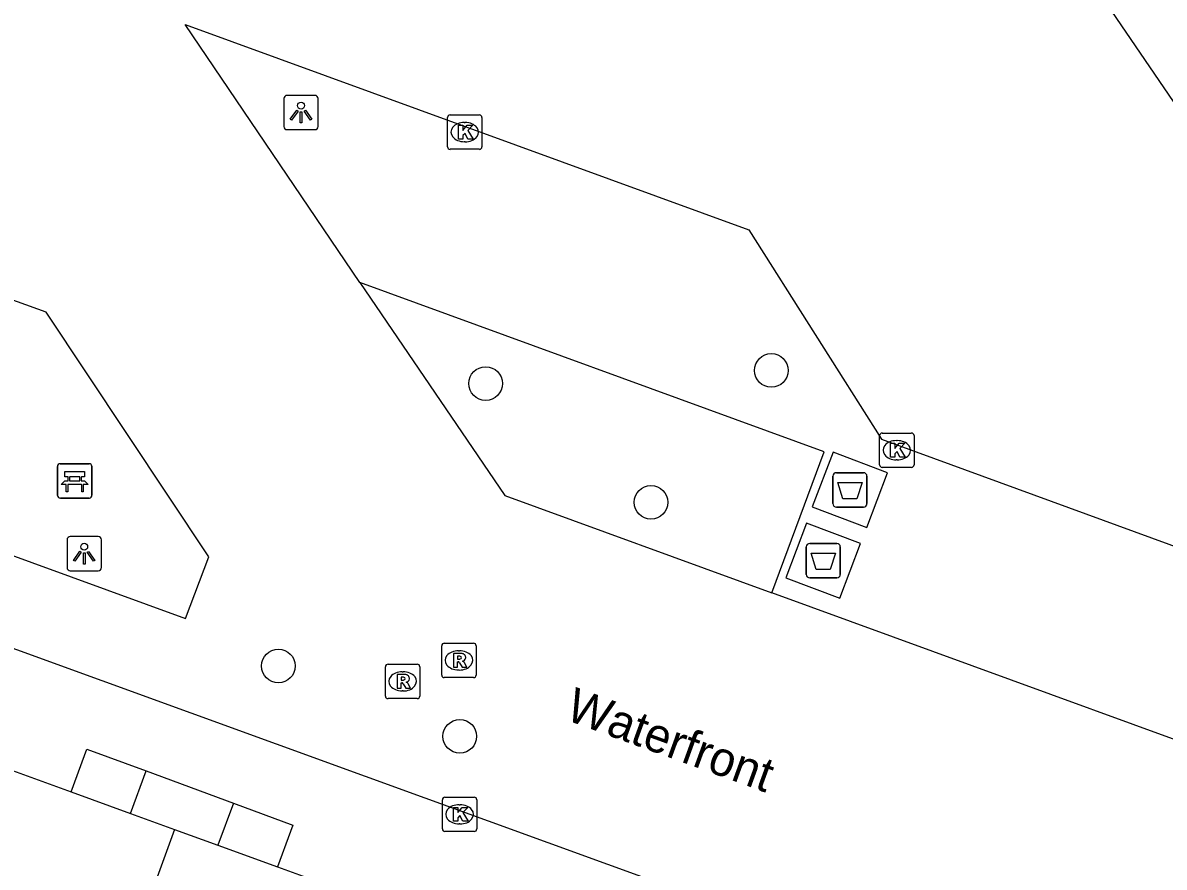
# Model space of a CAD drawing. Extents: x 155275 to 156263, y 382654 to 383635.
# Drawn here: x 156168.18 to 156201.35, y 383160.8 to 383185.34 of the extents above; entities that cross this region are included whole.
import ezdxf

# ---------------------------------------------------------------- set-up
doc = ezdxf.new("R2010")
doc.units = 0
for name, color, linetype in [('IMGEO_Afval_apart_plaats', 7, 'Continuous'), ('IMGEO_Bank', 7, 'Continuous'), ('IMGEO_Boom', 7, 'Continuous'), ('IMGEO_Kolk', 7, 'Continuous'), ('IMGEO_Lichtpunt', 7, 'Continuous'), ('IMGEO_Openbare_ruimte_label', 7, 'Continuous'), ('IMGEO_Pand', 7, 'Continuous'), ('IMGEO_Parkeervlak_open', 7, 'Continuous'), ('IMGEO_Rijbaan_lokaal_open', 7, 'Continuous'), ('IMGEO_Rioolput', 7, 'Continuous'), ('IMGEO_Voetpad_gesloten', 7, 'Continuous'), ('IMGEO_Voetpad_open', 7, 'Continuous')]:
    doc.layers.add(name, color=color, linetype=linetype)

msp = doc.modelspace()

# ---------------------------------------------------------------- linework, layer by layer
at = {"layer": 'IMGEO_Afval_apart_plaats'}
for p, q in [((156191.724, 383171.367), (156191.724, 383172.167)), ((156191.724, 383172.167), (156191.724, 383171.367)), ((156191.824, 383172.267), (156192.614, 383172.267)), ((156192.614, 383172.267), (156191.824, 383172.267)), ((156192.714, 383172.167), (156192.714, 383171.367)), ((156192.714, 383171.367), (156192.714, 383172.167)), ((156192.614, 383171.267), (156191.824, 383171.267)), ((156191.824, 383171.267), (156192.614, 383171.267)), ((156190.949, 383169.31), (156190.949, 383170.11)), ((156190.949, 383170.11), (156190.949, 383169.31)), ((156191.049, 383170.21), (156191.839, 383170.21)), ((156191.839, 383170.21), (156191.049, 383170.21)), ((156191.939, 383170.11), (156191.939, 383169.31)), ((156191.939, 383169.31), (156191.939, 383170.11)), ((156191.839, 383169.21), (156191.049, 383169.21)), ((156191.049, 383169.21), (156191.839, 383169.21))]:
    msp.add_line(p, q, dxfattribs=at)
for points in [[(156191.867, 383171.981), (156192.571, 383171.981), (156192.422, 383171.511), (156192.016, 383171.511), (156191.867, 383171.981)], [(156191.092, 383169.924), (156191.796, 383169.924), (156191.647, 383169.454), (156191.241, 383169.454), (156191.092, 383169.924)]]:
    msp.add_lwpolyline(points, dxfattribs=at)
for centre, start, end in [((156191.824, 383172.167), 90, 180), ((156191.824, 383172.167), 90, 180), ((156192.614, 383172.167), 0, 90), ((156192.614, 383172.167), 360, 90), ((156191.824, 383171.367), 180, 270), ((156191.824, 383171.367), 180, 270), ((156192.614, 383171.367), 270, 0), ((156192.614, 383171.367), 270, 0), ((156191.049, 383170.11), 90, 180), ((156191.049, 383170.11), 90, 180), ((156191.839, 383170.11), 0, 90), ((156191.839, 383170.11), 360, 90), ((156191.049, 383169.31), 180, 270), ((156191.049, 383169.31), 180, 270), ((156191.839, 383169.31), 270, 0), ((156191.839, 383169.31), 270, 0)]:
    msp.add_arc(centre, 0.1, start, end, dxfattribs=at)
at = {"layer": 'IMGEO_Bank'}
for p, q in [((156169.187, 383171.602), (156169.187, 383172.443)), ((156169.187, 383172.443), (156169.187, 383171.602)), ((156169.262, 383172.527), (156170.103, 383172.527)), ((156170.103, 383172.527), (156169.262, 383172.527)), ((156170.187, 383172.452), (156170.187, 383171.611)), ((156170.187, 383171.611), (156170.187, 383172.452)), ((156169.496, 383172.033), (156169.496, 383172.139)), ((156169.54, 383172.139), (156169.54, 383172.033)), ((156169.828, 383172.145), (156169.546, 383172.145)), ((156169.546, 383172.027), (156169.828, 383172.027)), ((156169.834, 383172.033), (156169.834, 383172.139)), ((156169.878, 383172.139), (156169.878, 383172.033)), ((156169.884, 383171.925), (156169.491, 383171.925)), ((156170.112, 383171.527), (156169.271, 383171.527)), ((156169.271, 383171.527), (156170.112, 383171.527))]:
    msp.add_line(p, q, dxfattribs=at)
for points in [[(156169.434, 383171.925), (156169.292, 383171.925), (156169.404, 383172.027), (156169.49, 383172.027)], [(156169.49, 383172.145), (156169.404, 383172.145), (156169.404, 383172.306), (156169.967, 383172.306), (156169.967, 383172.145), (156169.884, 383172.145)], [(156169.884, 383172.027), (156169.967, 383172.027), (156170.079, 383171.925), (156169.94, 383171.925)], [(156169.484, 383171.918), (156169.484, 383171.711), (156169.441, 383171.711), (156169.441, 383171.918)], [(156169.934, 383171.918), (156169.934, 383171.711), (156169.89, 383171.711), (156169.89, 383171.918)]]:
    msp.add_lwpolyline(points, dxfattribs=at)
for centre, radius, start, end in [((156169.265, 383172.449), 0.0779, 92.4484, 184.2845), ((156169.265, 383172.449), 0.0779, 92.4484, 184.2845), ((156170.109, 383172.449), 0.0779, 2.4484, 94.2845), ((156170.109, 383172.449), 0.0779, 2.4484, 94.2845), ((156169.489, 383172.138), 0.00671, 2.8957, 87.1043), ((156169.489, 383172.034), 0.00671, 272.8957, 357.1043), ((156169.546, 383172.138), 0.00671, 92.8957, 177.1043), ((156169.546, 383172.034), 0.00671, 182.8957, 267.1043), ((156169.828, 383172.138), 0.00671, 2.8957, 87.1043), ((156169.828, 383172.034), 0.00671, 272.8957, 357.1043), ((156169.885, 383172.138), 0.00671, 92.8957, 177.1043), ((156169.885, 383172.034), 0.00671, 182.8957, 267.1043), ((156169.434, 383171.918), 0.00671, 2.8957, 87.1043), ((156169.491, 383171.918), 0.00671, 92.8957, 177.1043), ((156169.883, 383171.918), 0.00671, 2.8957, 87.1043), ((156169.94, 383171.918), 0.00671, 92.8957, 177.1043), ((156169.265, 383171.605), 0.0779, 182.4484, 274.2845), ((156169.265, 383171.605), 0.0779, 182.4484, 274.2845), ((156170.109, 383171.605), 0.0779, 272.4484, 4.2845), ((156170.109, 383171.605), 0.0779, 272.4484, 4.2845)]:
    msp.add_arc(centre, radius, start, end, dxfattribs=at)
at = {"layer": 'IMGEO_Boom'}
for centre in [(156189.935, 383175.238), (156181.63, 383174.858), (156186.436, 383171.405), (156175.607, 383166.649), (156180.88, 383164.604)]:
    msp.add_circle(centre, 0.489, dxfattribs=at)
at = {"layer": 'IMGEO_Kolk'}
for p, q in [((156180.598, 383182.666), (156181.45, 383182.666)), ((156180.523, 383181.74), (156180.523, 383182.592)), ((156181.011, 383182.446), (156181.036, 383182.446)), ((156181.524, 383182.592), (156181.524, 383181.74)), ((156181.45, 383181.666), (156180.598, 383181.666)), ((156181.034, 383181.886), (156181.009, 383181.886)), ((156193.08, 383172.494), (156193.08, 383173.346)), ((156193.155, 383173.42), (156194.007, 383173.42)), ((156194.081, 383173.346), (156194.081, 383172.494)), ((156193.568, 383173.2), (156193.593, 383173.2)), ((156194.007, 383172.42), (156193.155, 383172.42)), ((156193.591, 383172.64), (156193.566, 383172.64)), ((156180.374, 383161.91), (156180.374, 383162.762)), ((156180.449, 383162.836), (156181.301, 383162.836)), ((156181.375, 383162.762), (156181.375, 383161.91)), ((156180.862, 383162.616), (156180.887, 383162.616)), ((156181.301, 383161.836), (156180.449, 383161.836)), ((156180.885, 383162.056), (156180.86, 383162.056))]:
    msp.add_line(p, q, dxfattribs=at)
for points in [[(156180.598, 383182.666), (156181.45, 383182.666)], [(156180.523, 383181.74), (156180.523, 383182.592)], [(156180.844, 383182.366), (156180.967, 383182.366), (156180.967, 383182.215), (156181.097, 383182.366), (156181.261, 383182.366), (156181.115, 383182.215), (156181.268, 383181.966), (156181.116, 383181.966), (156181.031, 383182.13), (156180.967, 383182.063), (156180.967, 383181.966), (156180.844, 383181.966), (156180.844, 383182.366)], [(156181.524, 383182.592), (156181.524, 383181.74)], [(156181.45, 383181.666), (156180.598, 383181.666)], [(156193.08, 383172.494), (156193.08, 383173.346)], [(156193.155, 383173.42), (156194.007, 383173.42)], [(156194.081, 383173.346), (156194.081, 383172.494)], [(156193.401, 383173.12), (156193.524, 383173.12), (156193.524, 383172.969), (156193.654, 383173.12), (156193.818, 383173.12), (156193.672, 383172.969), (156193.825, 383172.72), (156193.673, 383172.72), (156193.588, 383172.884), (156193.524, 383172.817), (156193.524, 383172.72), (156193.401, 383172.72), (156193.401, 383173.12)], [(156194.007, 383172.42), (156193.155, 383172.42)], [(156180.374, 383161.91), (156180.374, 383162.762)], [(156180.449, 383162.836), (156181.301, 383162.836)], [(156181.375, 383162.762), (156181.375, 383161.91)], [(156180.695, 383162.536), (156180.818, 383162.536), (156180.818, 383162.385), (156180.948, 383162.536), (156181.112, 383162.536), (156180.966, 383162.385), (156181.119, 383162.136), (156180.967, 383162.136), (156180.882, 383162.3), (156180.818, 383162.233), (156180.818, 383162.136), (156180.695, 383162.136), (156180.695, 383162.536)], [(156181.301, 383161.836), (156180.449, 383161.836)]]:
    msp.add_lwpolyline(points, dxfattribs=at)
for centre, start, end in [((156180.6, 383182.59), 91.552, 178.448), ((156180.6, 383182.59), 91.552, 178.448), ((156181.448, 383182.59), 1.552, 88.448), ((156181.448, 383182.59), 1.552, 88.448), ((156180.6, 383181.742), 181.552, 268.448), ((156180.6, 383181.742), 181.552, 268.448), ((156181.448, 383181.742), 271.552, 358.448), ((156181.448, 383181.742), 271.552, 358.448), ((156193.157, 383173.344), 91.552, 178.448), ((156193.157, 383173.344), 91.552, 178.448), ((156194.005, 383173.344), 1.552, 88.448), ((156194.005, 383173.344), 1.552, 88.448), ((156193.157, 383172.496), 181.552, 268.448), ((156193.157, 383172.496), 181.552, 268.448), ((156194.005, 383172.496), 271.552, 358.448), ((156194.005, 383172.496), 271.552, 358.448), ((156180.451, 383162.76), 91.552, 178.448), ((156180.451, 383162.76), 91.552, 178.448), ((156181.299, 383162.76), 1.552, 88.448), ((156181.299, 383162.76), 1.552, 88.448), ((156180.451, 383161.912), 181.552, 268.448), ((156180.451, 383161.912), 181.552, 268.448), ((156181.299, 383161.912), 271.552, 358.448), ((156181.299, 383161.912), 271.552, 358.448)]:
    msp.add_arc(centre, 0.0765, start, end, dxfattribs=at)
for centre, major_axis, ratio, start_param, end_param in [((156181.01, 383182.166), (-0.387, 0.002), 0.722429, 4.712389, 7.853982), ((156181.035, 383182.166), (-0.39, 0.002), 0.717154, 1.570796, 4.712389), ((156193.567, 383172.92), (-0.387, 0.002), 0.722429, 4.712389, 7.853982), ((156193.592, 383172.92), (-0.39, 0.002), 0.717154, 1.570796, 4.712389), ((156180.861, 383162.336), (-0.387, 0.002), 0.722429, 4.712389, 7.853982), ((156180.886, 383162.336), (-0.39, 0.002), 0.717154, 1.570796, 4.712389)]:
    msp.add_ellipse(centre, major_axis=major_axis, ratio=ratio, start_param=start_param, end_param=end_param, dxfattribs=at)
at = {"layer": 'IMGEO_Lichtpunt'}
for p, q in [((156175.767, 383183.139), (156175.767, 383182.332)), ((156175.767, 383183.139), (156175.767, 383182.332)), ((156176.669, 383183.234), (156175.861, 383183.234)), ((156176.669, 383183.234), (156175.861, 383183.234)), ((156176.763, 383182.332), (156176.763, 383183.139)), ((156176.763, 383182.332), (156176.763, 383183.139)), ((156175.861, 383182.238), (156176.669, 383182.238)), ((156175.861, 383182.238), (156176.669, 383182.238)), ((156170.367, 383170.412), (156169.559, 383170.412)), ((156170.367, 383170.412), (156169.559, 383170.412)), ((156169.465, 383170.317), (156169.465, 383169.51)), ((156169.465, 383170.317), (156169.465, 383169.51)), ((156170.461, 383169.51), (156170.461, 383170.317)), ((156170.461, 383169.51), (156170.461, 383170.317)), ((156169.559, 383169.416), (156170.367, 383169.416)), ((156169.559, 383169.416), (156170.367, 383169.416))]:
    msp.add_line(p, q, dxfattribs=at)
for points in [[(156176.141, 383182.803), (156176.18, 383182.775), (156175.992, 383182.513), (156175.954, 383182.54), (156176.141, 383182.803)], [(156176.243, 383182.755), (156176.29, 383182.755), (156176.29, 383182.433), (156176.243, 383182.433), (156176.243, 383182.755)], [(156176.353, 383182.775), (156176.391, 383182.802), (156176.578, 383182.54), (156176.539, 383182.512), (156176.353, 383182.775)], [(156169.839, 383169.981), (156169.878, 383169.953), (156169.69, 383169.691), (156169.652, 383169.718), (156169.839, 383169.981)], [(156169.941, 383169.933), (156169.988, 383169.933), (156169.988, 383169.611), (156169.941, 383169.611), (156169.941, 383169.933)], [(156170.051, 383169.953), (156170.089, 383169.98), (156170.276, 383169.718), (156170.237, 383169.69), (156170.051, 383169.953)]]:
    msp.add_lwpolyline(points, dxfattribs=at)
for centre in [(156176.266, 383182.937), (156169.964, 383170.115)]:
    msp.add_circle(centre, 0.0994, dxfattribs=at)
for centre, start, end in [((156175.861, 383183.139), 90, 180), ((156175.861, 383183.139), 90, 180), ((156176.669, 383183.139), 0, 90), ((156176.669, 383183.139), 0, 90), ((156175.861, 383182.332), 180, 270), ((156175.861, 383182.332), 180, 270), ((156176.669, 383182.332), 270, 0), ((156176.669, 383182.332), 270, 360), ((156169.559, 383170.317), 90, 180), ((156169.559, 383170.317), 90, 180), ((156170.367, 383170.317), 0, 90), ((156170.367, 383170.317), 0, 90), ((156169.559, 383169.51), 180, 270), ((156169.559, 383169.51), 180, 270), ((156170.367, 383169.51), 270, 0), ((156170.367, 383169.51), 270, 360)]:
    msp.add_arc(centre, 0.0946, start, end, dxfattribs=at)
at = {"layer": 'IMGEO_Pand'}
for points in [[(156167.878, 383163.608), (156169.58, 383162.989)], [(156169.58, 383162.989), (156171.307, 383162.361)], [(156171.307, 383162.361), (156172.584, 383161.897)], [(156172.584, 383161.897), (156168.48, 383150.606)], [(156172.584, 383161.897), (156173.848, 383161.437)], [(156173.848, 383161.437), (156175.577, 383160.809)], [(156175.577, 383160.809), (156177.289, 383160.186)]]:
    msp.add_lwpolyline(points, dxfattribs=at)
at = {"layer": 'IMGEO_Parkeervlak_open'}
msp.add_lwpolyline([(156189.951, 383168.77), (156191.47, 383172.877), (156177.975, 383177.794)], dxfattribs=at)
at = {"layer": 'IMGEO_Rijbaan_lokaal_open'}
for points in [[(156204.033, 383205.238), (156228.866, 383168.866), (156217.035, 383149.311), (156178.139, 383163.436), (156137.485, 383178.2), (156135.964, 383174.027), (156111.188, 383183.073), (156116.725, 383192.583), (156120.763, 383193.233), (156122.533, 383182.684), (156123.046, 383179.545), (156162.764, 383186.229), (156181.178, 383198.778)], [(156218.523, 383177.698), (156223.531, 383170.262), (156206.045, 383176.584), (156192.657, 383196.197), (156197.005, 383199.194), (156204.882, 383187.644)], [(156177.975, 383177.794), (156172.894, 383185.299), (156189.276, 383179.323), (156193.135, 383173.242), (156210.341, 383166.954)], [(156140.275, 383179.918), (156172.906, 383168.03), (156173.587, 383169.82), (156168.861, 383176.933), (156154.368, 383182.152), (156140.275, 383179.918)], [(156177.975, 383177.794), (156182.185, 383171.604), (156189.951, 383168.77)], [(156208.558, 383161.988), (156189.951, 383168.77)]]:
    msp.add_lwpolyline(points, dxfattribs=at)
at = {"layer": 'IMGEO_Rioolput'}
for p, q in [((156180.355, 383166.385), (156180.355, 383167.237)), ((156180.43, 383167.311), (156181.282, 383167.311)), ((156180.843, 383167.091), (156180.868, 383167.091)), ((156181.356, 383167.237), (156181.356, 383166.385)), ((156178.718, 383165.775), (156178.718, 383166.627)), ((156178.793, 383166.701), (156179.645, 383166.701)), ((156179.206, 383166.481), (156179.231, 383166.481)), ((156179.719, 383166.627), (156179.719, 383165.775)), ((156180.866, 383166.531), (156180.841, 383166.531)), ((156181.282, 383166.311), (156180.43, 383166.311)), ((156179.229, 383165.921), (156179.204, 383165.921)), ((156179.645, 383165.701), (156178.793, 383165.701))]:
    msp.add_line(p, q, dxfattribs=at)
for points in [[(156180.355, 383166.385), (156180.355, 383167.237)], [(156180.43, 383167.311), (156181.282, 383167.311)], [(156181.356, 383167.237), (156181.356, 383166.385)], [(156180.944, 383167.009), (156180.692, 383167.011), (156180.692, 383166.611)], [(156180.692, 383166.611), (156180.816, 383166.611), (156180.816, 383166.773), (156180.827, 383166.773)], [(156180.87, 383166.93), (156180.816, 383166.93), (156180.816, 383166.849)], [(156180.816, 383166.849), (156180.868, 383166.849)], [(156180.874, 383166.744), (156180.945, 383166.611), (156181.085, 383166.611), (156181.02, 383166.737)], [(156178.718, 383165.775), (156178.718, 383166.627)], [(156178.793, 383166.701), (156179.645, 383166.701)], [(156179.307, 383166.399), (156179.055, 383166.401), (156179.055, 383166.001)], [(156179.719, 383166.627), (156179.719, 383165.775)], [(156179.055, 383166.001), (156179.179, 383166.001), (156179.179, 383166.163), (156179.19, 383166.163)], [(156179.233, 383166.32), (156179.179, 383166.32), (156179.179, 383166.239)], [(156179.179, 383166.239), (156179.231, 383166.239)], [(156179.237, 383166.134), (156179.308, 383166.001), (156179.448, 383166.001), (156179.383, 383166.127)], [(156181.282, 383166.311), (156180.43, 383166.311)], [(156179.645, 383165.701), (156178.793, 383165.701)]]:
    msp.add_lwpolyline(points, dxfattribs=at)
for centre, radius, start, end in [((156180.432, 383167.235), 0.0765, 91.552, 178.448), ((156180.432, 383167.235), 0.0765, 91.552, 178.448), ((156181.28, 383167.235), 0.0765, 1.552, 88.448), ((156181.28, 383167.235), 0.0765, 1.552, 88.448), ((156180.826, 383166.72), 0.0533, 26.0293, 88.6989), ((156180.852, 383167.038), 0.19, 274.7715, 282.9687), ((156180.876, 383166.834), 0.0964, 77.0061, 93.1865), ((156180.89, 383166.891), 0.0378, 276.6634, 79.6772), ((156180.943, 383166.899), 0.109, 350.3612, 89.416), ((156180.941, 383166.899), 0.112, 277.5842, 350.9817), ((156180.925, 383166.684), 0.108, 29.5134, 73.7905), ((156178.795, 383166.625), 0.0765, 91.552, 178.448), ((156178.795, 383166.625), 0.0765, 91.552, 178.448), ((156179.306, 383166.289), 0.109, 350.3612, 89.416), ((156179.643, 383166.625), 0.0765, 1.552, 88.448), ((156179.643, 383166.625), 0.0765, 1.552, 88.448), ((156180.432, 383166.387), 0.0765, 181.552, 268.448), ((156180.432, 383166.387), 0.0765, 181.552, 268.448), ((156181.28, 383166.387), 0.0765, 271.552, 358.448), ((156181.28, 383166.387), 0.0765, 271.552, 358.448), ((156179.189, 383166.11), 0.0533, 26.0293, 88.6989), ((156179.215, 383166.428), 0.19, 274.7715, 282.9687), ((156179.239, 383166.224), 0.0964, 77.0061, 93.1865), ((156179.253, 383166.281), 0.0378, 276.6634, 79.6772), ((156179.304, 383166.289), 0.112, 277.5842, 350.9817), ((156179.288, 383166.074), 0.108, 29.5134, 73.7905), ((156178.795, 383165.777), 0.0765, 181.552, 268.448), ((156178.795, 383165.777), 0.0765, 181.552, 268.448), ((156179.643, 383165.777), 0.0765, 271.552, 358.448), ((156179.643, 383165.777), 0.0765, 271.552, 358.448)]:
    msp.add_arc(centre, radius, start, end, dxfattribs=at)
for centre, major_axis, ratio, start_param, end_param in [((156180.842, 383166.811), (-0.387, 0.002), 0.722429, 4.712389, 7.853982), ((156180.867, 383166.811), (-0.39, 0.002), 0.717154, 1.570796, 4.712389), ((156179.205, 383166.201), (-0.387, 0.002), 0.722429, 4.712389, 7.853982), ((156179.23, 383166.201), (-0.39, 0.002), 0.717154, 1.570796, 4.712389)]:
    msp.add_ellipse(centre, major_axis=major_axis, ratio=ratio, start_param=start_param, end_param=end_param, dxfattribs=at)
at = {"layer": 'IMGEO_Voetpad_gesloten'}
for points in [[(156193.313, 383172.262), (156191.732, 383172.864), (156191.125, 383171.272), (156192.706, 383170.67), (156193.313, 383172.262)], [(156192.528, 383170.213), (156190.957, 383170.801), (156190.36, 383169.207), (156191.93, 383168.618), (156192.528, 383170.213)]]:
    msp.add_lwpolyline(points, dxfattribs=at)
at = {"layer": 'IMGEO_Voetpad_open'}
for points in [[(156169.58, 383162.989), (156169.968, 383164.044), (156170.037, 383164.231), (156171.762, 383163.596)], [(156171.307, 383162.361), (156171.762, 383163.596)], [(156171.762, 383163.596), (156174.299, 383162.661)], [(156174.299, 383162.661), (156173.848, 383161.437)], [(156174.299, 383162.661), (156176.026, 383162.025), (156175.957, 383161.838), (156175.577, 383160.809)]]:
    msp.add_lwpolyline(points, dxfattribs=at)

# ---------------------------------------------------------------- texts
at = {"layer": 'IMGEO_Openbare_ruimte_label'}
msp.add_text('Waterfront', height=1, rotation=340.0071, dxfattribs=at).set_placement((156183.905, 383165.101))

doc.saveas('drawing.dxf')
